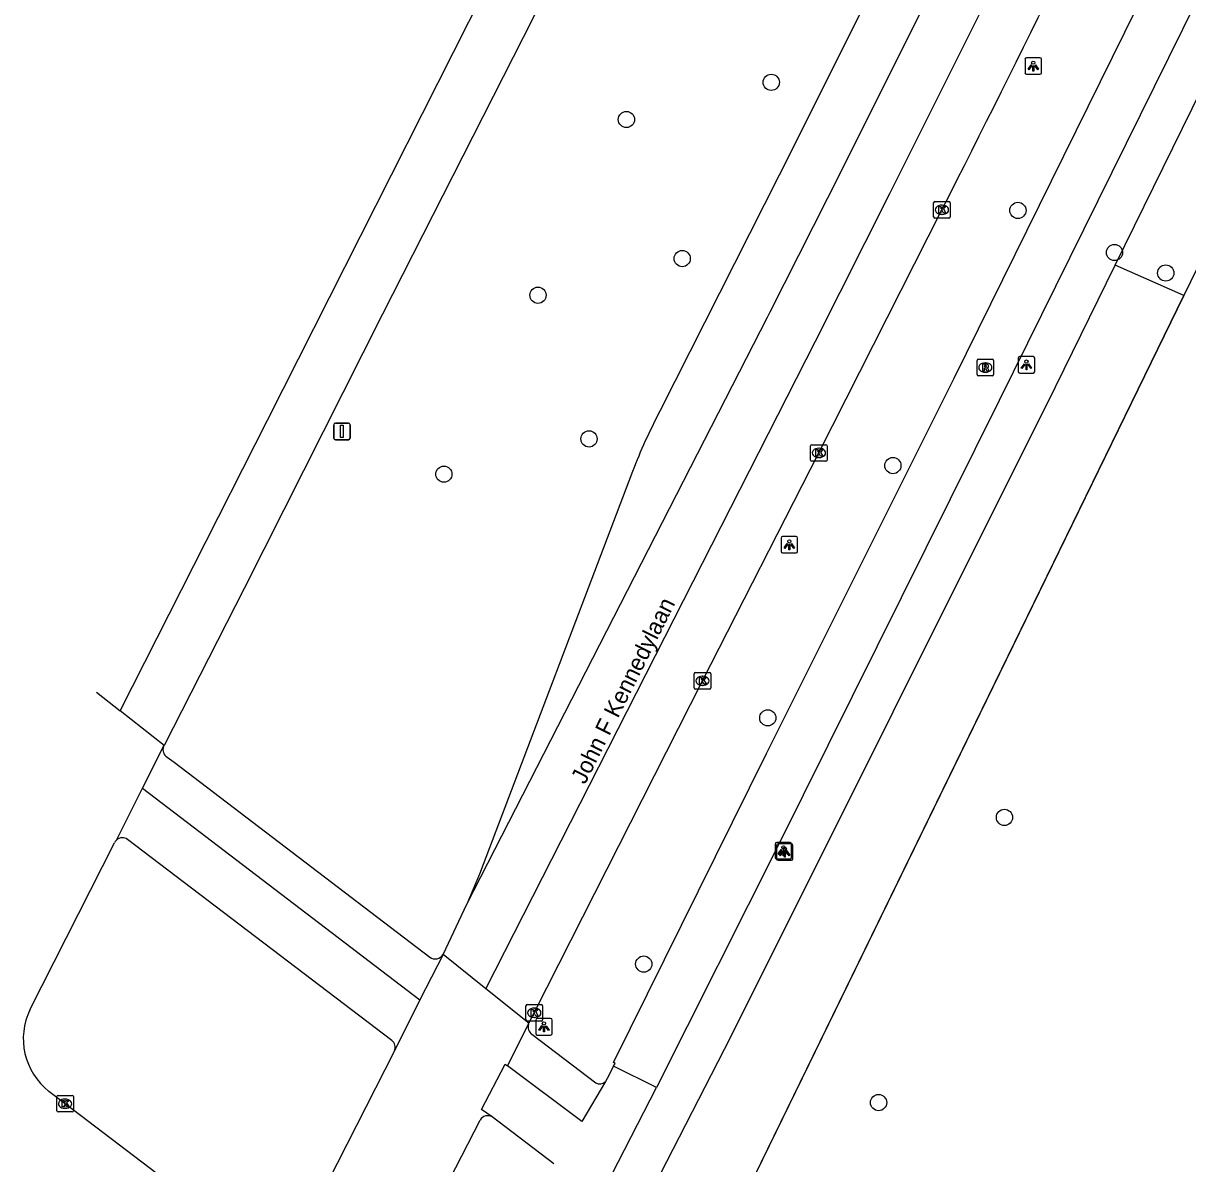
# Model space of a CAD drawing. Extents: x 161477 to 163040, y 383680 to 384868.
# Drawn here: x 161655.3 to 161725.6, y 384577.8 to 384646.6 of the extents above; entities that cross this region are included whole.
import ezdxf

# ---------------------------------------------------------------- set-up
doc = ezdxf.new("R2010")
doc.units = 0
for name, color, linetype in [('IMGEO_Boom', 7, 'Continuous'), ('IMGEO_Fietspad_gesloten', 7, 'Continuous'), ('IMGEO_Groenvoorziening', 7, 'Continuous'), ('IMGEO_Hek', 7, 'Continuous'), ('IMGEO_Kolk', 7, 'Continuous'), ('IMGEO_Lichtpunt', 7, 'Continuous'), ('IMGEO_Openbare_ruimte_label', 7, 'Continuous'), ('IMGEO_Rijbaan_lokaal_gesloten', 7, 'Continuous'), ('IMGEO_Rioolput', 7, 'Continuous'), ('IMGEO_Verkeersbordpaal', 7, 'Continuous'), ('IMGEO_Voetpad_open', 7, 'Continuous')]:
    doc.layers.add(name, color=color, linetype=linetype)

msp = doc.modelspace()

# ---------------------------------------------------------------- linework, layer by layer
at = {"layer": 'IMGEO_Boom'}
for centre in [(161700.432, 384643.072), (161691.697, 384640.829), (161715.31, 384635.346), (161695.063, 384632.439), (161721.136, 384632.805), (161724.227, 384631.568), (161686.362, 384630.228), (161689.443, 384621.561), (161707.769, 384619.952), (161680.687, 384619.435), (161700.225, 384604.735), (161714.5, 384598.73), (161692.742, 384589.881), (161706.907, 384581.527)]:
    msp.add_circle(centre, 0.489, dxfattribs=at)
at = {"layer": 'IMGEO_Fietspad_gesloten'}
for points in [[(161803.913, 384809.963), (161803.161, 384808.473), (161750.618, 384697.888), (161747.376, 384691.207), (161744.067, 384684.424), (161742.516, 384681.245), (161742.249, 384680.698), (161714.176, 384623.884), (161700.887, 384597.12), (161693.509, 384582.44)], [(161690.919, 384583.725), (161691.015, 384583.889), (161690.92, 384583.94), (161700.139, 384602.578), (161711.461, 384625.223), (161739.384, 384681.875), (161744.965, 384693.145), (161745.018, 384693.255)], [(161662.513, 384600.488), (161679.234, 384587.729)], [(161677.54, 384585.272), (161661.608, 384597.404)], [(161690.43, 384582.794), (161689.008, 384580.382), (161684.53, 384583.749)], [(161690.919, 384583.725), (161690.534, 384582.971), (161690.43, 384582.794)], [(161693.509, 384582.44), (161690.919, 384583.725)], [(161686.205, 384568.22), (161693.509, 384582.44)], [(161687.327, 384577.839), (161683.591, 384580.662)]]:
    msp.add_lwpolyline(points, dxfattribs=at)
for centre, radius, start, end in [((161661.299, 384596.97), 0.532, 54.56564, 132.93782), ((161677.254, 384584.861), 0.501, 334.73082, 55.18907)]:
    msp.add_arc(centre, radius, start, end, dxfattribs=at)
at = {"layer": 'IMGEO_Groenvoorziening'}
for points in [[(161733.008, 384645.95), (161725.311, 384630.208)], [(161725.311, 384630.208), (161721.185, 384632.047)], [(161692.773, 384563.441), (161725.311, 384630.208)]]:
    msp.add_lwpolyline(points, dxfattribs=at)
at = {"layer": 'IMGEO_Hek'}
for points in [[(161733.008, 384645.95), (161725.311, 384630.208)], [(161725.311, 384630.208), (161694.364, 384566.706)]]:
    msp.add_lwpolyline(points, dxfattribs=at)
at = {"layer": 'IMGEO_Kolk'}
for p, q in [((161710.227, 384634.956), (161710.227, 384635.808)), ((161710.302, 384635.882), (161711.154, 384635.882)), ((161710.715, 384635.662), (161710.74, 384635.662)), ((161711.228, 384635.808), (161711.228, 384634.956)), ((161711.154, 384634.882), (161710.302, 384634.882)), ((161710.738, 384635.102), (161710.713, 384635.102)), ((161702.807, 384620.288), (161702.807, 384621.14)), ((161702.882, 384621.214), (161703.734, 384621.214)), ((161703.295, 384620.994), (161703.32, 384620.994)), ((161703.808, 384621.14), (161703.808, 384620.288)), ((161703.734, 384620.214), (161702.882, 384620.214)), ((161703.318, 384620.434), (161703.293, 384620.434)), ((161695.859, 384607.469), (161696.711, 384607.469)), ((161695.784, 384606.543), (161695.784, 384607.395)), ((161696.272, 384607.249), (161696.297, 384607.249)), ((161696.785, 384607.395), (161696.785, 384606.543)), ((161696.711, 384606.469), (161695.859, 384606.469)), ((161696.295, 384606.689), (161696.27, 384606.689)), ((161685.638, 384586.517), (161685.638, 384587.369)), ((161685.713, 384587.443), (161686.565, 384587.443)), ((161686.126, 384587.223), (161686.151, 384587.223)), ((161686.639, 384587.369), (161686.639, 384586.517)), ((161686.565, 384586.443), (161685.713, 384586.443)), ((161686.149, 384586.663), (161686.124, 384586.663)), ((161657.339, 384581.035), (161657.339, 384581.887)), ((161657.414, 384581.961), (161658.266, 384581.961)), ((161657.827, 384581.741), (161657.852, 384581.741)), ((161658.34, 384581.887), (161658.34, 384581.035)), ((161658.266, 384580.961), (161657.414, 384580.961)), ((161657.85, 384581.181), (161657.825, 384581.181))]:
    msp.add_line(p, q, dxfattribs=at)
for points in [[(161710.227, 384634.956), (161710.227, 384635.808)], [(161710.302, 384635.882), (161711.154, 384635.882)], [(161710.548, 384635.582), (161710.671, 384635.582), (161710.671, 384635.431), (161710.801, 384635.582), (161710.965, 384635.582), (161710.819, 384635.431), (161710.972, 384635.182), (161710.82, 384635.182), (161710.735, 384635.346), (161710.671, 384635.279), (161710.671, 384635.182), (161710.548, 384635.182), (161710.548, 384635.582)], [(161711.228, 384635.808), (161711.228, 384634.956)], [(161711.154, 384634.882), (161710.302, 384634.882)], [(161702.807, 384620.288), (161702.807, 384621.14)], [(161702.882, 384621.214), (161703.734, 384621.214)], [(161703.128, 384620.914), (161703.251, 384620.914), (161703.251, 384620.763), (161703.381, 384620.914), (161703.545, 384620.914), (161703.399, 384620.763), (161703.552, 384620.514), (161703.4, 384620.514), (161703.315, 384620.678), (161703.251, 384620.611), (161703.251, 384620.514), (161703.128, 384620.514), (161703.128, 384620.914)], [(161703.808, 384621.14), (161703.808, 384620.288)], [(161703.734, 384620.214), (161702.882, 384620.214)], [(161695.859, 384607.469), (161696.711, 384607.469)], [(161695.784, 384606.543), (161695.784, 384607.395)], [(161696.105, 384607.169), (161696.228, 384607.169), (161696.228, 384607.018), (161696.358, 384607.169), (161696.522, 384607.169), (161696.376, 384607.018), (161696.529, 384606.769), (161696.377, 384606.769), (161696.292, 384606.933), (161696.228, 384606.866), (161696.228, 384606.769), (161696.105, 384606.769), (161696.105, 384607.169)], [(161696.785, 384607.395), (161696.785, 384606.543)], [(161696.711, 384606.469), (161695.859, 384606.469)], [(161685.638, 384586.517), (161685.638, 384587.369)], [(161685.713, 384587.443), (161686.565, 384587.443)], [(161685.959, 384587.143), (161686.082, 384587.143), (161686.082, 384586.992), (161686.212, 384587.143), (161686.376, 384587.143), (161686.23, 384586.992), (161686.383, 384586.743), (161686.231, 384586.743), (161686.146, 384586.907), (161686.082, 384586.84), (161686.082, 384586.743), (161685.959, 384586.743), (161685.959, 384587.143)], [(161686.639, 384587.369), (161686.639, 384586.517)], [(161686.565, 384586.443), (161685.713, 384586.443)], [(161657.339, 384581.035), (161657.339, 384581.887)], [(161657.414, 384581.961), (161658.266, 384581.961)], [(161657.66, 384581.661), (161657.783, 384581.661), (161657.783, 384581.51), (161657.913, 384581.661), (161658.077, 384581.661), (161657.931, 384581.51), (161658.084, 384581.261), (161657.932, 384581.261), (161657.847, 384581.425), (161657.783, 384581.358), (161657.783, 384581.261), (161657.66, 384581.261), (161657.66, 384581.661)], [(161658.34, 384581.887), (161658.34, 384581.035)], [(161658.266, 384580.961), (161657.414, 384580.961)]]:
    msp.add_lwpolyline(points, dxfattribs=at)
for centre, start, end in [((161710.304, 384635.806), 91.55205, 178.44795), ((161710.304, 384635.806), 91.55205, 178.44795), ((161711.152, 384635.806), 1.55205, 88.44795), ((161711.152, 384635.806), 1.55205, 88.44795), ((161710.304, 384634.958), 181.55205, 268.44795), ((161710.304, 384634.958), 181.55205, 268.44795), ((161711.152, 384634.958), 271.55205, 358.44795), ((161711.152, 384634.958), 271.55205, 358.44795), ((161702.884, 384621.138), 91.55205, 178.44795), ((161702.884, 384621.138), 91.55205, 178.44795), ((161703.732, 384621.138), 1.55205, 88.44795), ((161703.732, 384621.138), 1.55205, 88.44795), ((161702.884, 384620.29), 181.55205, 268.44795), ((161702.884, 384620.29), 181.55205, 268.44795), ((161703.732, 384620.29), 271.55205, 358.44795), ((161703.732, 384620.29), 271.55205, 358.44795), ((161695.861, 384607.393), 91.55205, 178.44795), ((161695.861, 384607.393), 91.55205, 178.44795), ((161696.709, 384607.393), 1.55205, 88.44795), ((161696.709, 384607.393), 1.55205, 88.44795), ((161695.861, 384606.545), 181.55205, 268.44795), ((161695.861, 384606.545), 181.55205, 268.44795), ((161696.709, 384606.545), 271.55205, 358.44795), ((161696.709, 384606.545), 271.55205, 358.44795), ((161685.715, 384587.367), 91.55205, 178.44795), ((161685.715, 384587.367), 91.55205, 178.44795), ((161686.563, 384587.367), 1.55205, 88.44795), ((161686.563, 384587.367), 1.55205, 88.44795), ((161685.715, 384586.519), 181.55205, 268.44795), ((161685.715, 384586.519), 181.55205, 268.44795), ((161686.563, 384586.519), 271.55205, 358.44795), ((161686.563, 384586.519), 271.55205, 358.44795), ((161657.416, 384581.885), 91.55205, 178.44795), ((161657.416, 384581.885), 91.55205, 178.44795), ((161658.264, 384581.885), 1.55205, 88.44795), ((161658.264, 384581.885), 1.55205, 88.44795), ((161657.416, 384581.037), 181.55205, 268.44795), ((161657.416, 384581.037), 181.55205, 268.44795), ((161658.264, 384581.037), 271.55205, 358.44795), ((161658.264, 384581.037), 271.55205, 358.44795)]:
    msp.add_arc(centre, 0.0765, start, end, dxfattribs=at)
for centre, major_axis, ratio, start_param, end_param in [((161710.714, 384635.382), (-0.387, 0.002), 0.722429, 4.712389, 7.853982), ((161710.739, 384635.382), (-0.39, 0.002), 0.717154, 1.570796, 4.712389), ((161703.294, 384620.714), (-0.387, 0.002), 0.722429, 4.712389, 7.853982), ((161703.319, 384620.714), (-0.39, 0.002), 0.717154, 1.570796, 4.712389), ((161696.271, 384606.969), (-0.387, 0.002), 0.722429, 4.712389, 7.853982), ((161696.296, 384606.969), (-0.39, 0.002), 0.717154, 1.570796, 4.712389), ((161686.125, 384586.943), (-0.387, 0.002), 0.722429, 4.712389, 7.853982), ((161686.15, 384586.943), (-0.39, 0.002), 0.717154, 1.570796, 4.712389), ((161657.826, 384581.461), (-0.387, 0.002), 0.722429, 4.712389, 7.853982), ((161657.851, 384581.461), (-0.39, 0.002), 0.717154, 1.570796, 4.712389)]:
    msp.add_ellipse(centre, major_axis=major_axis, ratio=ratio, start_param=start_param, end_param=end_param, dxfattribs=at)
at = {"layer": 'IMGEO_Lichtpunt'}
for p, q in [((161715.739, 384644.46), (161715.739, 384643.653)), ((161715.739, 384644.46), (161715.739, 384643.653)), ((161716.641, 384644.555), (161715.833, 384644.555)), ((161716.641, 384644.555), (161715.833, 384644.555)), ((161716.735, 384643.653), (161716.735, 384644.46)), ((161716.735, 384643.653), (161716.735, 384644.46)), ((161715.833, 384643.559), (161716.641, 384643.559)), ((161715.833, 384643.559), (161716.641, 384643.559)), ((161715.329, 384626.433), (161715.329, 384625.626)), ((161715.329, 384626.433), (161715.329, 384625.626)), ((161716.231, 384626.528), (161715.423, 384626.528)), ((161716.231, 384626.528), (161715.423, 384626.528)), ((161716.325, 384625.626), (161716.325, 384626.433)), ((161716.325, 384625.626), (161716.325, 384626.433)), ((161715.423, 384625.532), (161716.231, 384625.532)), ((161715.423, 384625.532), (161716.231, 384625.532)), ((161701.026, 384615.583), (161701.026, 384614.776)), ((161701.026, 384615.583), (161701.026, 384614.776)), ((161701.928, 384615.678), (161701.12, 384615.678)), ((161701.928, 384615.678), (161701.12, 384615.678)), ((161702.022, 384614.776), (161702.022, 384615.583)), ((161702.022, 384614.776), (161702.022, 384615.583)), ((161701.12, 384614.682), (161701.928, 384614.682)), ((161701.12, 384614.682), (161701.928, 384614.682)), ((161700.667, 384597.122), (161700.667, 384596.315)), ((161700.667, 384597.122), (161700.667, 384596.315)), ((161700.747, 384597.042), (161700.747, 384596.235)), ((161700.747, 384597.042), (161700.747, 384596.235)), ((161701.569, 384597.217), (161700.761, 384597.217)), ((161701.569, 384597.217), (161700.761, 384597.217)), ((161701.649, 384597.137), (161700.841, 384597.137)), ((161701.649, 384597.137), (161700.841, 384597.137)), ((161701.663, 384596.315), (161701.663, 384597.122)), ((161701.663, 384596.315), (161701.663, 384597.122)), ((161701.743, 384596.235), (161701.743, 384597.042)), ((161701.743, 384596.235), (161701.743, 384597.042)), ((161700.761, 384596.221), (161701.569, 384596.221)), ((161700.761, 384596.221), (161701.569, 384596.221)), ((161700.841, 384596.141), (161701.649, 384596.141)), ((161700.841, 384596.141), (161701.649, 384596.141)), ((161686.225, 384586.503), (161686.225, 384585.696)), ((161686.225, 384586.503), (161686.225, 384585.696)), ((161687.127, 384586.598), (161686.319, 384586.598)), ((161687.127, 384586.598), (161686.319, 384586.598)), ((161687.221, 384585.696), (161687.221, 384586.503)), ((161687.221, 384585.696), (161687.221, 384586.503)), ((161686.319, 384585.602), (161687.127, 384585.602)), ((161686.319, 384585.602), (161687.127, 384585.602))]:
    msp.add_line(p, q, dxfattribs=at)
for points in [[(161716.113, 384644.124), (161716.152, 384644.096), (161715.964, 384643.834), (161715.926, 384643.861), (161716.113, 384644.124)], [(161716.215, 384644.076), (161716.262, 384644.076), (161716.262, 384643.754), (161716.215, 384643.754), (161716.215, 384644.076)], [(161716.325, 384644.096), (161716.363, 384644.123), (161716.55, 384643.861), (161716.511, 384643.833), (161716.325, 384644.096)], [(161715.703, 384626.097), (161715.742, 384626.069), (161715.554, 384625.807), (161715.516, 384625.834), (161715.703, 384626.097)], [(161715.805, 384626.049), (161715.852, 384626.049), (161715.852, 384625.727), (161715.805, 384625.727), (161715.805, 384626.049)], [(161715.915, 384626.069), (161715.953, 384626.096), (161716.14, 384625.834), (161716.101, 384625.806), (161715.915, 384626.069)], [(161701.4, 384615.247), (161701.439, 384615.219), (161701.251, 384614.957), (161701.213, 384614.984), (161701.4, 384615.247)], [(161701.502, 384615.199), (161701.549, 384615.199), (161701.549, 384614.877), (161701.502, 384614.877), (161701.502, 384615.199)], [(161701.612, 384615.219), (161701.65, 384615.246), (161701.837, 384614.984), (161701.798, 384614.956), (161701.612, 384615.219)], [(161701.041, 384596.786), (161701.08, 384596.758), (161700.892, 384596.496), (161700.854, 384596.523), (161701.041, 384596.786)], [(161701.121, 384596.706), (161701.16, 384596.678), (161700.972, 384596.416), (161700.934, 384596.443), (161701.121, 384596.706)], [(161701.143, 384596.738), (161701.19, 384596.738), (161701.19, 384596.416), (161701.143, 384596.416), (161701.143, 384596.738)], [(161701.223, 384596.658), (161701.27, 384596.658), (161701.27, 384596.336), (161701.223, 384596.336), (161701.223, 384596.658)], [(161701.253, 384596.758), (161701.291, 384596.785), (161701.478, 384596.523), (161701.439, 384596.495), (161701.253, 384596.758)], [(161701.333, 384596.678), (161701.371, 384596.705), (161701.558, 384596.443), (161701.519, 384596.415), (161701.333, 384596.678)], [(161686.599, 384586.167), (161686.638, 384586.139), (161686.45, 384585.877), (161686.412, 384585.904), (161686.599, 384586.167)], [(161686.701, 384586.119), (161686.748, 384586.119), (161686.748, 384585.797), (161686.701, 384585.797), (161686.701, 384586.119)], [(161686.811, 384586.139), (161686.849, 384586.166), (161687.036, 384585.904), (161686.997, 384585.876), (161686.811, 384586.139)]]:
    msp.add_lwpolyline(points, dxfattribs=at)
for centre in [(161716.238, 384644.258), (161715.828, 384626.231), (161701.525, 384615.381), (161701.166, 384596.92), (161701.246, 384596.84), (161686.724, 384586.301)]:
    msp.add_circle(centre, 0.0994, dxfattribs=at)
for centre, start, end in [((161715.833, 384644.46), 90, 180), ((161715.833, 384644.46), 90, 180), ((161716.641, 384644.46), 0, 90), ((161716.641, 384644.46), 0, 90), ((161715.833, 384643.653), 180, 270), ((161715.833, 384643.653), 180, 270), ((161716.641, 384643.653), 270, 0), ((161716.641, 384643.653), 270, 360), ((161715.423, 384626.433), 90, 180), ((161715.423, 384626.433), 90, 180), ((161716.231, 384626.433), 0, 90), ((161716.231, 384626.433), 0, 90), ((161715.423, 384625.626), 180, 270), ((161715.423, 384625.626), 180, 270), ((161716.231, 384625.626), 270, 0), ((161716.231, 384625.626), 270, 360), ((161701.12, 384615.583), 90, 180), ((161701.12, 384615.583), 90, 180), ((161701.928, 384615.583), 0, 90), ((161701.928, 384615.583), 0, 90), ((161701.12, 384614.776), 180, 270), ((161701.12, 384614.776), 180, 270), ((161701.928, 384614.776), 270, 0), ((161701.928, 384614.776), 270, 360), ((161700.761, 384597.122), 90, 180), ((161700.761, 384597.122), 90, 180), ((161700.841, 384597.042), 90, 180), ((161700.841, 384597.042), 90, 180), ((161701.569, 384597.122), 0, 90), ((161701.569, 384597.122), 0, 90), ((161701.649, 384597.042), 0, 90), ((161701.649, 384597.042), 0, 90), ((161700.761, 384596.315), 180, 270), ((161700.761, 384596.315), 180, 270), ((161700.841, 384596.235), 180, 270), ((161700.841, 384596.235), 180, 270), ((161701.569, 384596.315), 270, 0), ((161701.569, 384596.315), 270, 360), ((161701.649, 384596.235), 270, 0), ((161701.649, 384596.235), 270, 360), ((161686.319, 384586.503), 90, 180), ((161686.319, 384586.503), 90, 180), ((161687.127, 384586.503), 0, 90), ((161687.127, 384586.503), 0, 90), ((161686.319, 384585.696), 180, 270), ((161686.319, 384585.696), 180, 270), ((161687.127, 384585.696), 270, 0), ((161687.127, 384585.696), 270, 360)]:
    msp.add_arc(centre, 0.0946, start, end, dxfattribs=at)
at = {"layer": 'IMGEO_Rijbaan_lokaal_gesloten'}
for points in [[(161682.08, 384593.495), (161700.211, 384628.914), (161700.364, 384629.218), (161704.702, 384637.816), (161710.7, 384649.846), (161710.702, 384649.85), (161715.961, 384660.587), (161718.665, 384666.242), (161721.119, 384671.374), (161726.176, 384682.208), (161731.182, 384693.109), (161736.092, 384704.053), (161740.907, 384715.04), (161745.33, 384725.263), (161752.822, 384743.261), (161753.495, 384744.913), (161760.547, 384762.466), (161764.574, 384772.785), (161764.826, 384773.442), (161767.887, 384781.432), (161771.851, 384791.974), (161774.676, 384799.74), (161778.833, 384811.392), (161779.086, 384812.09)], [(161683.226, 384588.391), (161703.098, 384627.451), (161707.595, 384636.365), (161713.599, 384648.405), (161713.602, 384648.412), (161718.874, 384659.176), (161724.045, 384669.988), (161729.114, 384680.849), (161734.13, 384691.774), (161739.051, 384702.742), (161743.877, 384713.753), (161743.878, 384713.755), (161748.309, 384723.999), (161755.815, 384742.028), (161760.835, 384754.354), (161763.493, 384761.113), (161767.593, 384771.617), (161770.913, 384780.284), (161774.886, 384790.851), (161777.721, 384798.643), (161781.878, 384810.297), (161782.384, 384811.691)], [(161661.164, 384605.167), (161670.058, 384622.699), (161683.147, 384648.615), (161697.576, 384677.866), (161706.111, 384696.819)], [(161693.245, 384661.141), (161685.475, 384645.774), (161676.989, 384629.086), (161668.632, 384612.547), (161663.816, 384603.076)], [(161707.802, 384651.287), (161701.809, 384639.267), (161693.715, 384623.226)], [(161685.811, 384586.321), (161686.139, 384586.943), (161686.904, 384588.44), (161696.285, 384606.969), (161703.308, 384620.714), (161710.728, 384635.382)], [(161692.072, 384619.599), (161682.845, 384595.299), (161682.08, 384593.495)], [(161659.742, 384606.287), (161661.164, 384605.167)], [(161663.816, 384603.076), (161661.164, 384605.167)], [(161662.513, 384600.488), (161663.781, 384603.006)], [(161663.781, 384603.006), (161663.816, 384603.076)], [(161660.937, 384597.36), (161662.513, 384600.488)], [(161655.731, 384587.154), (161660.818, 384597.194)], [(161680.64, 384590.46), (161682.08, 384593.495)], [(161680.64, 384590.46), (161679.234, 384587.729)], [(161683.226, 384588.391), (161680.64, 384590.46)], [(161685.811, 384586.321), (161683.226, 384588.391)], [(161679.234, 384587.729), (161677.707, 384584.647)], [(161684.53, 384583.749), (161685.788, 384586.262)], [(161685.788, 384586.262), (161685.799, 384586.292), (161685.811, 384586.321)], [(161677.707, 384584.647), (161673.111, 384575.596)], [(161683.591, 384580.662), (161682.964, 384581.111), (161684.384, 384583.848), (161684.53, 384583.749)], [(161667.153, 384574.36), (161666.169, 384575.124), (161657.84, 384581.461), (161656.863, 384582.203)], [(161680.307, 384575.468), (161682.884, 384580.472)]]:
    msp.add_lwpolyline(points, dxfattribs=at)
for centre, radius, start, end in [((160738.491, 385129.152), 1090.438, 333.075354, 334.752876), ((161720.983, 384608.688), 30.901, 151.93591, 159.32385), ((161661.315, 384596.963), 0.548, 133.63344, 155.09555), ((161659.35, 384585.377), 4.032, 153.8461, 231.91144), ((161683.328, 384580.23), 0.506, 58.67485, 151.40981)]:
    msp.add_arc(centre, radius, start, end, dxfattribs=at)
at = {"layer": 'IMGEO_Rioolput'}
for p, q in [((161712.844, 384625.44), (161712.844, 384626.292)), ((161712.919, 384626.366), (161713.771, 384626.366)), ((161713.332, 384626.146), (161713.357, 384626.146)), ((161713.845, 384626.292), (161713.845, 384625.44)), ((161713.771, 384625.366), (161712.919, 384625.366)), ((161713.355, 384625.586), (161713.33, 384625.586))]:
    msp.add_line(p, q, dxfattribs=at)
for points in [[(161712.844, 384625.44), (161712.844, 384626.292)], [(161712.919, 384626.366), (161713.771, 384626.366)], [(161713.433, 384626.064), (161713.181, 384626.066), (161713.181, 384625.666)], [(161713.181, 384625.666), (161713.305, 384625.666), (161713.305, 384625.828), (161713.316, 384625.828)], [(161713.359, 384625.985), (161713.305, 384625.985), (161713.305, 384625.904)], [(161713.305, 384625.904), (161713.357, 384625.904)], [(161713.363, 384625.799), (161713.434, 384625.666), (161713.574, 384625.666), (161713.509, 384625.792)], [(161713.845, 384626.292), (161713.845, 384625.44)], [(161713.771, 384625.366), (161712.919, 384625.366)]]:
    msp.add_lwpolyline(points, dxfattribs=at)
for centre, radius, start, end in [((161712.921, 384626.29), 0.0765, 91.55205, 178.44795), ((161712.921, 384626.29), 0.0765, 91.55205, 178.44795), ((161713.315, 384625.775), 0.0533, 26.02933, 88.69889), ((161713.341, 384626.093), 0.19, 274.7715, 282.96867), ((161713.365, 384625.889), 0.0964, 77.00612, 93.18647), ((161713.379, 384625.946), 0.0378, 276.66336, 79.67722), ((161713.432, 384625.954), 0.109, 350.36119, 89.41601), ((161713.43, 384625.954), 0.112, 277.58423, 350.98172), ((161713.414, 384625.739), 0.108, 29.51342, 73.79051), ((161713.769, 384626.29), 0.0765, 1.55205, 88.44795), ((161713.769, 384626.29), 0.0765, 1.55205, 88.44795), ((161712.921, 384625.442), 0.0765, 181.55205, 268.44795), ((161712.921, 384625.442), 0.0765, 181.55205, 268.44795), ((161713.769, 384625.442), 0.0765, 271.55205, 358.44795), ((161713.769, 384625.442), 0.0765, 271.55205, 358.44795)]:
    msp.add_arc(centre, radius, start, end, dxfattribs=at)
for centre, major_axis, ratio, start_param, end_param in [((161713.331, 384625.866), (-0.387, 0.002), 0.722429, 4.712389, 7.853982), ((161713.356, 384625.866), (-0.39, 0.002), 0.717154, 1.570796, 4.712389)]:
    msp.add_ellipse(centre, major_axis=major_axis, ratio=ratio, start_param=start_param, end_param=end_param, dxfattribs=at)
at = {"layer": 'IMGEO_Verkeersbordpaal'}
for p, q in [((161674.04, 384621.612), (161674.04, 384622.412)), ((161674.04, 384622.412), (161674.04, 384621.612)), ((161674.14, 384622.512), (161674.93, 384622.512)), ((161674.93, 384622.512), (161674.14, 384622.512)), ((161675.03, 384622.412), (161675.03, 384621.612)), ((161675.03, 384621.612), (161675.03, 384622.412)), ((161674.93, 384621.512), (161674.14, 384621.512)), ((161674.14, 384621.512), (161674.93, 384621.512))]:
    msp.add_line(p, q, dxfattribs=at)
msp.add_lwpolyline([(161674.46, 384622.387), (161674.61, 384622.387), (161674.61, 384621.637), (161674.46, 384621.637), (161674.46, 384622.387)], dxfattribs=at)
for centre, start, end in [((161674.14, 384622.412), 90, 180), ((161674.14, 384622.412), 90, 180), ((161674.93, 384622.412), 0, 90), ((161674.93, 384622.412), 360, 90), ((161674.14, 384621.612), 180, 270), ((161674.14, 384621.612), 180, 270), ((161674.93, 384621.612), 270, 0), ((161674.93, 384621.612), 270, 0)]:
    msp.add_arc(centre, 0.1, start, end, dxfattribs=at)
at = {"layer": 'IMGEO_Voetpad_open'}
for points in [[(161721.185, 384632.047), (161728.709, 384647.38), (161729.219, 384648.412)], [(161692.997, 384565.522), (161693.187, 384567.301), (161689.66, 384569.1), (161691.411, 384572.685), (161697.993, 384585.483), (161717.579, 384624.698), (161721.185, 384632.047)], [(161663.999, 384602.37), (161664.414, 384602.056), (161679.846, 384590.305)], [(161685.997, 384585.646), (161689.847, 384582.718)]]:
    msp.add_lwpolyline(points, dxfattribs=at)
for centre, radius, start, end in [((161664.238, 384602.807), 0.498, 156.46027, 241.37981), ((161680.175, 384590.729), 0.537, 232.18863, 329.90342), ((161686.309, 384586.095), 0.547, 162.25173, 235.23095), ((161690.092, 384583.114), 0.465, 238.26044, 316.59397)]:
    msp.add_arc(centre, radius, start, end, dxfattribs=at)

# ---------------------------------------------------------------- texts
at = {"layer": 'IMGEO_Openbare_ruimte_label'}
msp.add_text('John F Kennedylaan', height=1, rotation=63.56313, dxfattribs=at).set_placement((161689.201, 384600.676))

doc.saveas('drawing.dxf')
